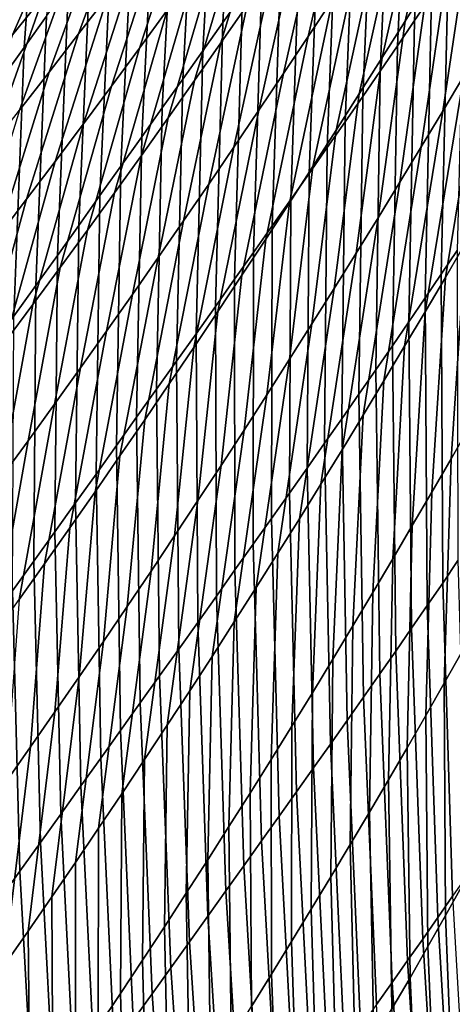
# Model space of a CAD drawing. Header units: metres. Extents: x -240 to 45, y -77 to 27.
# Tile 1044 of 1056: x 37.272 to 38.125, y -18.347 to -16.404. Entities that reach past the tile are written whole.
import ezdxf

# ---------------------------------------------------------------- set-up
doc = ezdxf.new("R2010")
doc.units = ezdxf.units.M
doc.layers.add('solid_102011X2', color=7, linetype='CONTINUOUS')

msp = doc.modelspace()

# ---------------------------------------------------------------- linework, layer by layer
at = {"layer": 'solid_102011X2'}
for points in [[(38.084274, -16.356653, 93.243607), (38.050972, -16.406099, 93.168907), (38.078735, -15.823133, 92.878677), (38.113258, -15.771326, 92.954033)], [(37.711498, -16.354351, 92.114052), (37.672485, -16.409658, 92.037132), (37.703884, -15.861818, 91.718079), (37.744045, -15.804636, 91.79554)], [(37.761932, -15.821743, 147.517899), (37.171986, -16.324429, 147.555222), (37.016361, -16.473301, 143.195724), (37.611919, -15.966032, 143.155411)], [(38.050972, -16.406099, 93.168907), (38.017277, -16.455725, 93.093933), (38.043823, -15.875048, 92.80304), (38.078735, -15.823133, 92.878677)], [(37.672485, -16.409658, 92.037132), (37.633057, -16.465443, 91.960228), (37.663307, -15.919456, 91.640648), (37.703884, -15.861818, 91.718079)], [(37.53162, -15.878931, 160.625671), (36.940811, -16.346224, 160.655563), (36.832352, -16.498625, 156.303131), (37.428837, -16.026979, 156.270508)], [(37.324272, -16.397274, 91.024559), (37.280144, -16.459148, 90.948273), (37.31699, -15.942493, 90.605705), (37.362247, -15.878923, 90.682159)], [(38.017277, -16.455725, 93.093933), (37.983177, -16.505564, 93.018723), (38.008522, -15.927115, 92.727127), (38.043823, -15.875048, 92.80304)], [(37.633057, -16.465443, 91.960228), (37.59322, -16.521704, 91.883347), (37.622318, -15.977551, 91.563271), (37.663307, -15.919456, 91.640648)], [(37.983177, -16.505564, 93.018723), (37.948677, -16.555656, 92.943283), (37.972824, -15.97938, 92.650986), (38.008522, -15.927115, 92.727127)], [(38.124748, -15.997667, 112.558815), (38.032005, -16.407314, 112.183792), (38.07663, -16.33547, 112.11393), (38.170925, -15.924163, 112.490288)], [(37.280144, -16.459148, 90.948273), (37.235638, -16.521517, 90.872215), (37.271347, -16.006552, 90.529526), (37.31699, -15.942493, 90.605705)], [(37.611919, -15.966032, 143.155411), (37.016361, -16.473301, 143.195724), (36.841572, -16.621918, 138.83548), (37.44273, -16.110073, 138.792068)], [(37.59322, -16.521704, 91.883347), (37.552979, -16.578442, 91.806511), (37.580925, -16.036106, 91.485954), (37.622318, -15.977551, 91.563271)], [(37.948677, -16.555656, 92.943283), (37.913769, -16.606043, 92.867653), (37.936729, -16.031883, 92.574646), (37.972824, -15.97938, 92.650986)], [(37.778679, -16.084654, 114.083313), (37.668705, -16.450041, 113.705437), (37.720329, -16.375824, 113.638458), (37.831818, -16.009123, 114.017754)], [(37.92347, -16.077917, 113.370293), (37.840782, -16.437189, 112.969208), (37.888943, -16.364124, 112.900887), (37.973427, -16.003191, 113.303177)], [(38.078247, -16.071104, 112.627304), (37.987045, -16.479105, 112.253624), (38.032005, -16.407314, 112.183792), (38.124748, -15.997667, 112.558815)], [(37.428837, -16.026979, 156.270508), (36.832352, -16.498625, 156.303131), (36.707005, -16.651581, 151.949081), (37.309219, -16.175568, 151.913605)], [(37.552979, -16.578442, 91.806511), (37.512337, -16.635656, 91.729736), (37.539131, -16.095123, 91.40873), (37.580925, -16.036106, 91.485954)], [(37.913769, -16.606043, 92.867653), (37.878452, -16.656755, 92.791855), (37.90023, -16.084669, 92.498123), (37.936729, -16.031883, 92.574646)], [(37.388294, -16.136473, 116.099396), (37.257656, -16.433962, 115.709709), (37.318401, -16.35807, 115.646835), (37.450497, -16.059765, 116.037964)], [(37.498646, -16.129358, 115.458298), (37.387512, -16.432409, 115.058495), (37.44516, -16.357061, 114.994484), (37.558067, -16.052778, 115.395477)], [(37.616081, -16.130102, 114.802475), (37.507992, -16.460421, 114.410889), (37.562805, -16.385525, 114.345398), (37.672398, -16.054152, 114.738464)], [(37.725212, -16.160061, 114.148865), (37.616737, -16.524153, 113.7724), (37.668705, -16.450041, 113.705437), (37.778679, -16.084654, 114.083313)], [(37.873184, -16.152544, 113.437378), (37.792278, -16.510176, 113.037491), (37.840782, -16.437189, 112.969208), (37.92347, -16.077917, 113.370293)], [(37.878452, -16.656755, 92.791855), (37.842724, -16.707838, 92.715912), (37.863323, -16.137781, 92.421463), (37.90023, -16.084669, 92.498123)], [(38.031418, -16.144468, 112.695755), (37.941742, -16.550844, 112.323418), (37.987045, -16.479105, 112.253624), (38.078247, -16.071104, 112.627304)], [(37.512337, -16.635656, 91.729736), (37.471298, -16.693354, 91.653038), (37.496941, -16.154608, 91.331604), (37.539131, -16.095123, 91.40873)], [(37.44273, -16.110073, 138.792068), (36.841572, -16.621918, 138.83548), (36.646839, -16.770014, 134.474701), (37.253567, -16.253611, 134.428101)], [(38.164871, -16.191641, 111.974106), (38.106308, -16.585011, 111.57019), (38.148132, -16.514973, 111.499084), (38.208496, -16.119658, 111.904137)], [(37.23037, -16.215939, 116.777298), (37.13623, -16.441458, 116.345146), (37.199741, -16.365486, 116.283707), (37.295635, -16.139296, 116.717186)], [(37.325768, -16.212994, 116.160828), (37.196571, -16.509684, 115.772575), (37.257656, -16.433962, 115.709709), (37.388294, -16.136473, 116.099396)], [(37.438896, -16.205769, 115.521133), (37.329529, -16.507601, 115.122513), (37.387512, -16.432409, 115.058495), (37.498646, -16.129358, 115.458298)], [(37.559441, -16.205906, 114.866478), (37.452839, -16.535183, 114.476372), (37.507992, -16.460421, 114.410889), (37.616081, -16.130102, 114.802475)], [(37.842724, -16.707838, 92.715912), (37.80658, -16.759325, 92.639854), (37.826, -16.191265, 92.344696), (37.863323, -16.137781, 92.421463)], [(37.984261, -16.217762, 112.764168), (37.896099, -16.62253, 112.393181), (37.941742, -16.550844, 112.323418), (38.031418, -16.144468, 112.695755)], [(37.471298, -16.693354, 91.653038), (37.429867, -16.751532, 91.576431), (37.454353, -16.21456, 91.254608), (37.496941, -16.154608, 91.331604)], [(37.67141, -16.235344, 114.214386), (37.564423, -16.598154, 113.83934), (37.616737, -16.524153, 113.7724), (37.725212, -16.160061, 114.148865)], [(37.822567, -16.227072, 113.504433), (37.743435, -16.58308, 113.105751), (37.792278, -16.510176, 113.037491), (37.873184, -16.152544, 113.437378)], [(37.309219, -16.175568, 151.913605), (36.707005, -16.651581, 151.949081), (36.564003, -16.804821, 147.593674), (37.171986, -16.324429, 147.555222)], [(37.80658, -16.759325, 92.639854), (37.770012, -16.811258, 92.563713), (37.788258, -16.245163, 92.267853), (37.826, -16.191265, 92.344696)], [(38.120918, -16.26358, 112.044037), (38.06414, -16.655024, 111.641273), (38.106308, -16.585011, 111.57019), (38.164871, -16.191641, 111.974106)], [(37.262917, -16.289331, 116.222267), (37.135147, -16.585232, 115.835449), (37.196571, -16.509684, 115.772575), (37.325768, -16.212994, 116.160828)], [(37.378815, -16.282005, 115.583977), (37.271202, -16.582638, 115.186539), (37.329529, -16.507601, 115.122513), (37.438896, -16.205769, 115.521133)], [(37.429867, -16.751532, 91.576431), (37.38805, -16.810194, 91.499939), (37.411381, -16.274984, 91.17775), (37.454353, -16.21456, 91.254608)], [(37.502468, -16.281559, 114.930481), (37.397339, -16.609812, 114.541855), (37.452839, -16.535183, 114.476372), (37.559441, -16.205906, 114.866478)], [(37.936768, -16.290981, 112.832542), (37.850109, -16.694159, 112.462914), (37.896099, -16.62253, 112.393181), (37.984261, -16.217762, 112.764168)], [(37.617275, -16.310499, 114.2799), (37.511761, -16.672045, 113.906265), (37.564423, -16.598154, 113.83934), (37.67141, -16.235344, 114.214386)], [(37.771618, -16.3015, 113.571457), (37.694248, -16.655901, 113.173981), (37.743435, -16.58308, 113.105751), (37.822567, -16.227072, 113.504433)], [(37.770012, -16.811258, 92.563713), (37.733021, -16.863672, 92.487511), (37.750092, -16.299519, 92.190964), (37.788258, -16.245163, 92.267853)], [(38.134766, -16.859879, 93.657173), (38.103489, -16.906561, 93.583771), (38.117176, -16.307346, 93.318016), (38.149685, -16.258139, 93.392105)], [(37.38805, -16.810194, 91.499939), (37.345844, -16.869343, 91.423584), (37.368015, -16.335888, 91.101059), (37.411381, -16.274984, 91.17775)], [(38.07663, -16.33547, 112.11393), (38.021629, -16.725008, 111.712326), (38.06414, -16.655024, 111.641273), (38.120918, -16.26358, 112.044037)], [(37.318401, -16.35807, 115.646835), (37.212532, -16.657515, 115.25058), (37.271202, -16.582638, 115.186539), (37.378815, -16.282005, 115.583977)], [(37.44516, -16.357061, 114.994484), (37.341488, -16.684303, 114.60733), (37.397339, -16.609812, 114.541855), (37.502468, -16.281559, 114.930481)], [(37.733021, -16.863672, 92.487511), (37.69561, -16.916584, 92.41127), (37.711498, -16.354351, 92.114052), (37.750092, -16.299519, 92.190964)], [(37.888943, -16.364124, 112.900887), (37.803772, -16.765728, 112.532623), (37.850109, -16.694159, 112.462914), (37.936768, -16.290981, 112.832542)], [(37.562805, -16.385525, 114.345398), (37.458748, -16.745821, 113.973183), (37.511761, -16.672045, 113.906265), (37.617275, -16.310499, 114.2799)], [(37.720329, -16.375824, 113.638458), (37.644714, -16.728636, 113.242195), (37.694248, -16.655901, 113.173981), (37.771618, -16.3015, 113.571457)], [(38.103489, -16.906561, 93.583771), (38.071812, -16.953424, 93.510094), (38.084274, -16.356653, 93.243607), (38.117176, -16.307346, 93.318016)], [(37.345844, -16.869343, 91.423584), (37.303261, -16.928984, 91.347382), (37.324272, -16.397274, 91.024559), (37.368015, -16.335888, 91.101059)], [(38.032005, -16.407314, 112.183792), (37.978771, -16.794966, 111.783348), (38.021629, -16.725008, 111.712326), (38.07663, -16.33547, 112.11393)], [(37.257656, -16.433962, 115.709709), (37.153519, -16.732235, 115.314621), (37.212532, -16.657515, 115.25058), (37.318401, -16.35807, 115.646835)], [(37.387512, -16.432409, 115.058495), (37.28529, -16.758656, 114.672806), (37.341488, -16.684303, 114.60733), (37.44516, -16.357061, 114.994484)], [(37.69561, -16.916584, 92.41127), (37.65778, -16.969992, 92.334999), (37.672485, -16.409658, 92.037132), (37.711498, -16.354351, 92.114052)], [(38.071812, -16.953424, 93.510094), (38.03973, -17.0005, 93.436142), (38.050972, -16.406099, 93.168907), (38.084274, -16.356653, 93.243607)], [(37.668705, -16.450041, 113.705437), (37.594833, -16.801283, 113.310379), (37.644714, -16.728636, 113.242195), (37.720329, -16.375824, 113.638458)], [(37.840782, -16.437189, 112.969208), (37.757084, -16.837236, 112.60231), (37.803772, -16.765728, 112.532623), (37.888943, -16.364124, 112.900887)], [(38.189621, -16.444912, 111.42794), (38.111599, -16.912697, 111.090752), (38.151302, -16.844641, 111.018456), (38.23077, -16.374828, 111.356766)], [(37.303261, -16.928984, 91.347382), (37.2603, -16.989119, 91.271355), (37.280144, -16.459148, 90.948273), (37.324272, -16.397274, 91.024559)], [(37.507992, -16.460421, 114.410889), (37.40538, -16.819483, 114.040085), (37.458748, -16.745821, 113.973183), (37.562805, -16.385525, 114.345398)], [(37.65778, -16.969992, 92.334999), (37.619534, -17.023895, 92.25872), (37.633057, -16.465443, 91.960228), (37.672485, -16.409658, 92.037132)], [(37.987045, -16.479105, 112.253624), (37.935566, -16.864891, 111.854347), (37.978771, -16.794966, 111.783348), (38.032005, -16.407314, 112.183792)], [(38.03973, -17.0005, 93.436142), (38.007244, -17.047821, 93.361954), (38.017277, -16.455725, 93.093933), (38.050972, -16.406099, 93.168907)], [(37.329529, -16.507601, 115.122513), (37.228737, -16.832867, 114.738289), (37.28529, -16.758656, 114.672806), (37.387512, -16.432409, 115.058495)], [(37.616737, -16.524153, 113.7724), (37.544598, -16.87384, 113.378555), (37.594833, -16.801283, 113.310379), (37.668705, -16.450041, 113.705437)], [(37.792278, -16.510176, 113.037491), (37.710045, -16.908682, 112.671967), (37.757084, -16.837236, 112.60231), (37.840782, -16.437189, 112.969208)], [(38.007244, -17.047821, 93.361954), (37.974354, -17.095421, 93.287529), (37.983177, -16.505564, 93.018723), (38.017277, -16.455725, 93.093933)], [(38.148132, -16.514973, 111.499084), (38.071545, -16.980751, 111.163017), (38.111599, -16.912697, 111.090752), (38.189621, -16.444912, 111.42794)], [(37.2603, -16.989119, 91.271355), (37.216961, -17.049751, 91.195518), (37.235638, -16.521517, 90.872215), (37.280144, -16.459148, 90.948273)], [(37.452839, -16.535183, 114.476372), (37.351658, -16.893028, 114.106979), (37.40538, -16.819483, 114.040085), (37.507992, -16.460421, 114.410889)], [(37.619534, -17.023895, 92.25872), (37.580883, -17.078291, 92.182442), (37.59322, -16.521704, 91.883347), (37.633057, -16.465443, 91.960228)], [(37.941742, -16.550844, 112.323418), (37.89201, -16.934782, 111.925316), (37.935566, -16.864891, 111.854347), (37.987045, -16.479105, 112.253624)], [(37.271202, -16.582638, 115.186539), (37.171825, -16.906937, 114.80378), (37.228737, -16.832867, 114.738289), (37.329529, -16.507601, 115.122513)], [(37.743435, -16.58308, 113.105751), (37.662651, -16.980064, 112.7416), (37.710045, -16.908682, 112.671967), (37.792278, -16.510176, 113.037491)], [(37.974354, -17.095421, 93.287529), (37.941059, -17.143332, 93.212906), (37.948677, -16.555656, 92.943283), (37.983177, -16.505564, 93.018723)], [(37.564423, -16.598154, 113.83934), (37.494007, -16.946306, 113.446701), (37.544598, -16.87384, 113.378555), (37.616737, -16.524153, 113.7724)], [(37.580883, -17.078291, 92.182442), (37.541828, -17.133181, 92.106186), (37.552979, -16.578442, 91.806511), (37.59322, -16.521704, 91.883347)], [(38.106308, -16.585011, 111.57019), (38.031139, -17.0488, 111.235268), (38.071545, -16.980751, 111.163017), (38.148132, -16.514973, 111.499084)], [(37.397339, -16.609812, 114.541855), (37.297573, -16.966454, 114.173866), (37.351658, -16.893028, 114.106979), (37.452839, -16.535183, 114.476372)], [(37.896099, -16.62253, 112.393181), (37.848103, -17.004641, 111.996269), (37.89201, -16.934782, 111.925316), (37.941742, -16.550844, 112.323418)], [(37.941059, -17.143332, 93.212906), (37.907352, -17.191586, 93.138092), (37.913769, -16.606043, 92.867653), (37.948677, -16.555656, 92.943283)], [(37.541828, -17.133181, 92.106186), (37.502377, -17.188564, 92.029961), (37.512337, -16.635656, 91.729736), (37.552979, -16.578442, 91.806511)], [(37.694248, -16.655901, 113.173981), (37.614902, -17.05138, 112.811211), (37.662651, -16.980064, 112.7416), (37.743435, -16.58308, 113.105751)], [(38.06414, -16.655024, 111.641273), (37.990379, -17.116842, 111.307495), (38.031139, -17.0488, 111.235268), (38.106308, -16.585011, 111.57019)], [(37.341488, -16.684303, 114.60733), (37.24313, -17.039759, 114.240746), (37.297573, -16.966454, 114.173866), (37.397339, -16.609812, 114.541855)], [(37.511761, -16.672045, 113.906265), (37.443058, -17.018681, 113.514839), (37.494007, -16.946306, 113.446701), (37.564423, -16.598154, 113.83934)], [(37.907352, -17.191586, 93.138092), (37.873238, -17.240215, 93.063118), (37.878452, -16.656755, 92.791855), (37.913769, -16.606043, 92.867653)], [(37.850109, -16.694159, 112.462914), (37.803841, -17.074459, 112.067192), (37.848103, -17.004641, 111.996269), (37.896099, -16.62253, 112.393181)], [(37.502377, -17.188564, 92.029961), (37.462528, -17.244438, 91.953781), (37.471298, -16.693354, 91.653038), (37.512337, -16.635656, 91.729736)], [(37.644714, -16.728636, 113.242195), (37.566792, -17.122625, 112.880798), (37.614902, -17.05138, 112.811211), (37.694248, -16.655901, 113.173981)], [(37.873238, -17.240215, 93.063118), (37.838707, -17.289251, 92.987999), (37.842724, -16.707838, 92.715912), (37.878452, -16.656755, 92.791855)], [(38.021629, -16.725008, 111.712326), (37.949265, -17.184875, 111.3797), (37.990379, -17.116842, 111.307495), (38.06414, -16.655024, 111.641273)], [(37.28529, -16.758656, 114.672806), (37.18832, -17.11294, 114.307632), (37.24313, -17.039759, 114.240746), (37.341488, -16.684303, 114.60733)], [(37.458748, -16.745821, 113.973183), (37.39175, -17.090958, 113.582962), (37.443058, -17.018681, 113.514839), (37.511761, -16.672045, 113.906265)], [(37.462528, -17.244438, 91.953781), (37.422291, -17.300808, 91.877678), (37.429867, -16.751532, 91.576431), (37.471298, -16.693354, 91.653038)], [(37.803772, -16.765728, 112.532623), (37.75922, -17.144239, 112.138092), (37.803841, -17.074459, 112.067192), (37.850109, -16.694159, 112.462914)], [(37.838707, -17.289251, 92.987999), (37.803764, -17.338728, 92.912758), (37.80658, -16.759325, 92.639854), (37.842724, -16.707838, 92.715912)], [(37.978771, -16.794966, 111.783348), (37.907795, -17.252897, 111.451897), (37.949265, -17.184875, 111.3797), (38.021629, -16.725008, 111.712326)], [(37.40538, -16.819483, 114.040085), (37.340076, -17.163136, 113.65107), (37.39175, -17.090958, 113.582962), (37.458748, -16.745821, 113.973183)], [(37.594833, -16.801283, 113.310379), (37.518318, -17.193802, 112.950378), (37.566792, -17.122625, 112.880798), (37.644714, -16.728636, 113.242195)], [(37.228737, -16.832867, 114.738289), (37.133144, -17.185997, 114.374512), (37.18832, -17.11294, 114.307632), (37.28529, -16.758656, 114.672806)], [(37.422291, -17.300808, 91.877678), (37.381664, -17.357672, 91.801651), (37.38805, -16.810194, 91.499939), (37.429867, -16.751532, 91.576431)], [(37.757084, -16.837236, 112.60231), (37.714241, -17.213978, 112.208977), (37.75922, -17.144239, 112.138092), (37.803772, -16.765728, 112.532623)], [(37.803764, -17.338728, 92.912758), (37.768398, -17.388678, 92.837418), (37.770012, -16.811258, 92.563713), (37.80658, -16.759325, 92.639854)], [(38.160397, -17.204811, 110.558304), (38.190662, -16.776587, 110.946144), (38.151302, -16.844641, 111.018456), (38.122746, -17.270687, 110.631653)], [(37.544598, -16.87384, 113.378555), (37.469482, -17.264904, 113.019928), (37.518318, -17.193802, 112.950378), (37.594833, -16.801283, 113.310379)], [(37.935566, -16.864891, 111.854347), (37.865963, -17.320908, 111.524063), (37.907795, -17.252897, 111.451897), (37.978771, -16.794966, 111.783348)], [(37.351658, -16.893028, 114.106979), (37.288036, -17.235216, 113.719177), (37.340076, -17.163136, 113.65107), (37.40538, -16.819483, 114.040085)], [(37.381664, -17.357672, 91.801651), (37.340652, -17.41503, 91.725723), (37.345844, -16.869343, 91.423584), (37.38805, -16.810194, 91.499939)], [(37.768398, -17.388678, 92.837418), (37.732616, -17.439131, 92.762009), (37.733021, -16.863672, 92.487511), (37.770012, -16.811258, 92.563713)], [(37.710045, -16.908682, 112.671967), (37.6689, -17.283672, 112.279839), (37.714241, -17.213978, 112.208977), (37.757084, -16.837236, 112.60231)], [(38.122746, -17.270687, 110.631653), (38.151302, -16.844641, 111.018456), (38.111599, -16.912697, 111.090752), (38.084736, -17.336586, 110.704979)], [(37.732616, -17.439131, 92.762009), (37.696415, -17.490103, 92.686539), (37.69561, -16.916584, 92.41127), (37.733021, -16.863672, 92.487511)], [(38.136433, -17.471764, 93.898338), (38.106365, -17.515917, 93.825745), (38.103489, -16.906561, 93.583771), (38.134766, -16.859879, 93.657173)], [(37.340652, -17.41503, 91.725723), (37.299263, -17.472885, 91.649918), (37.303261, -16.928984, 91.347382), (37.345844, -16.869343, 91.423584)], [(37.494007, -16.946306, 113.446701), (37.420277, -17.335934, 113.08947), (37.469482, -17.264904, 113.019928), (37.544598, -16.87384, 113.378555)], [(37.89201, -16.934782, 111.925316), (37.823765, -17.388901, 111.596222), (37.865963, -17.320908, 111.524063), (37.935566, -16.864891, 111.854347)], [(37.297573, -16.966454, 114.173866), (37.23563, -17.307194, 113.787262), (37.288036, -17.235216, 113.719177), (37.351658, -16.893028, 114.106979)], [(37.662651, -16.980064, 112.7416), (37.623192, -17.353321, 112.350677), (37.6689, -17.283672, 112.279839), (37.710045, -16.908682, 112.671967)], [(37.696415, -17.490103, 92.686539), (37.659798, -17.541588, 92.611015), (37.65778, -16.969992, 92.334999), (37.69561, -16.916584, 92.41127)], [(38.084736, -17.336586, 110.704979), (38.111599, -16.912697, 111.090752), (38.071545, -16.980751, 111.163017), (38.046368, -17.402506, 110.778305)], [(38.106365, -17.515917, 93.825745), (38.075897, -17.560329, 93.752892), (38.071812, -16.953424, 93.510094), (38.103489, -16.906561, 93.583771)], [(37.299263, -17.472885, 91.649918), (37.2575, -17.531239, 91.574242), (37.2603, -16.989119, 91.271355), (37.303261, -16.928984, 91.347382)], [(37.848103, -17.004641, 111.996269), (37.781208, -17.456877, 111.668358), (37.823765, -17.388901, 111.596222), (37.89201, -16.934782, 111.925316)], [(37.443058, -17.018681, 113.514839), (37.370705, -17.406883, 113.158997), (37.420277, -17.335934, 113.08947), (37.494007, -16.946306, 113.446701)], [(38.075897, -17.560329, 93.752892), (38.045025, -17.605028, 93.679802), (38.03973, -17.0005, 93.436142), (38.071812, -16.953424, 93.510094)], [(37.24313, -17.039759, 114.240746), (37.18285, -17.379068, 113.855354), (37.23563, -17.307194, 113.787262), (37.297573, -16.966454, 114.173866)], [(37.614902, -17.05138, 112.811211), (37.577122, -17.422922, 112.421501), (37.623192, -17.353321, 112.350677), (37.662651, -16.980064, 112.7416)], [(37.659798, -17.541588, 92.611015), (37.622772, -17.593586, 92.535461), (37.619534, -17.023895, 92.25872), (37.65778, -16.969992, 92.334999)], [(38.046368, -17.402506, 110.778305), (38.071545, -16.980751, 111.163017), (38.031139, -17.0488, 111.235268), (38.007641, -17.468439, 110.851608)], [(37.39175, -17.090958, 113.582962), (37.320755, -17.477755, 113.228508), (37.370705, -17.406883, 113.158997), (37.443058, -17.018681, 113.514839)], [(37.803841, -17.074459, 112.067192), (37.738281, -17.524834, 111.740486), (37.781208, -17.456877, 111.668358), (37.848103, -17.004641, 111.996269)], [(38.045025, -17.605028, 93.679802), (38.013748, -17.650042, 93.606491), (38.007244, -17.047821, 93.361954), (38.03973, -17.0005, 93.436142)], [(37.622772, -17.593586, 92.535461), (37.585342, -17.646093, 92.459892), (37.580883, -17.078291, 92.182442), (37.619534, -17.023895, 92.25872)], [(37.566792, -17.122625, 112.880798), (37.530682, -17.492472, 112.49231), (37.577122, -17.422922, 112.421501), (37.614902, -17.05138, 112.811211)], [(38.007641, -17.468439, 110.851608), (38.031139, -17.0488, 111.235268), (37.990379, -17.116842, 111.307495), (37.968552, -17.534388, 110.924911)], [(38.013748, -17.650042, 93.606491), (37.982067, -17.695395, 93.532974), (37.974354, -17.095421, 93.287529), (38.007244, -17.047821, 93.361954)], [(37.75922, -17.144239, 112.138092), (37.694984, -17.59277, 111.812592), (37.738281, -17.524834, 111.740486), (37.803841, -17.074459, 112.067192)], [(37.340076, -17.163136, 113.65107), (37.270432, -17.548546, 113.298004), (37.320755, -17.477755, 113.228508), (37.39175, -17.090958, 113.582962)], [(37.585342, -17.646093, 92.459892), (37.547508, -17.69911, 92.384315), (37.541828, -17.133181, 92.106186), (37.580883, -17.078291, 92.182442)], [(37.982067, -17.695395, 93.532974), (37.949982, -17.741116, 93.459259), (37.941059, -17.143332, 93.212906), (37.974354, -17.095421, 93.287529)], [(37.968552, -17.534388, 110.924911), (37.990379, -17.116842, 111.307495), (37.949265, -17.184875, 111.3797), (37.929096, -17.600346, 110.998199)], [(37.518318, -17.193802, 112.950378), (37.483868, -17.561972, 112.563103), (37.530682, -17.492472, 112.49231), (37.566792, -17.122625, 112.880798)], [(37.547508, -17.69911, 92.384315), (37.509277, -17.75263, 92.308739), (37.502377, -17.188564, 92.029961), (37.541828, -17.133181, 92.106186)], [(37.714241, -17.213978, 112.208977), (37.651321, -17.660681, 111.884682), (37.694984, -17.59277, 111.812592), (37.75922, -17.144239, 112.138092)], [(37.949982, -17.741116, 93.459259), (37.917492, -17.78723, 93.385368), (37.907352, -17.191586, 93.138092), (37.941059, -17.143332, 93.212906)], [(37.288036, -17.235216, 113.719177), (37.219727, -17.619253, 113.367493), (37.270432, -17.548546, 113.298004), (37.340076, -17.163136, 113.65107)], [(37.469482, -17.264904, 113.019928), (37.436684, -17.631414, 112.633873), (37.483868, -17.561972, 112.563103), (37.518318, -17.193802, 112.950378)], [(37.509277, -17.75263, 92.308739), (37.470654, -17.806656, 92.233192), (37.462528, -17.244438, 91.953781), (37.502377, -17.188564, 92.029961)], [(37.917492, -17.78723, 93.385368), (37.88459, -17.833763, 93.311317), (37.873238, -17.240215, 93.063118), (37.907352, -17.191586, 93.138092)], [(37.929096, -17.600346, 110.998199), (37.949265, -17.184875, 111.3797), (37.907795, -17.252897, 111.451897), (37.889275, -17.666315, 111.07148)], [(37.6689, -17.283672, 112.279839), (37.607281, -17.728565, 111.956764), (37.651321, -17.660681, 111.884682), (37.714241, -17.213978, 112.208977)], [(38.145496, -17.649891, 110.185181), (38.160397, -17.204811, 110.558304), (38.122746, -17.270687, 110.631653), (38.109478, -17.713482, 110.259491)], [(37.23563, -17.307194, 113.787262), (37.168644, -17.689877, 113.436974), (37.219727, -17.619253, 113.367493), (37.288036, -17.235216, 113.719177)], [(37.470654, -17.806656, 92.233192), (37.431641, -17.861185, 92.157677), (37.422291, -17.300808, 91.877678), (37.462528, -17.244438, 91.953781)], [(37.88459, -17.833763, 93.311317), (37.85128, -17.880743, 93.237122), (37.838707, -17.289251, 92.987999), (37.873238, -17.240215, 93.063118)], [(37.889275, -17.666315, 111.07148), (37.907795, -17.252897, 111.451897), (37.865963, -17.320908, 111.524063), (37.849083, -17.73229, 111.144753)], [(37.420277, -17.335934, 113.08947), (37.389122, -17.700802, 112.704636), (37.436684, -17.631414, 112.633873), (37.469482, -17.264904, 113.019928)], [(38.109478, -17.713482, 110.259491), (38.122746, -17.270687, 110.631653), (38.084736, -17.336586, 110.704979), (38.073093, -17.777119, 110.333794)], [(37.623192, -17.353321, 112.350677), (37.562862, -17.796421, 112.028824), (37.607281, -17.728565, 111.956764), (37.6689, -17.283672, 112.279839)], [(37.85128, -17.880743, 93.237122), (37.817562, -17.928198, 93.162804), (37.803764, -17.338728, 92.912758), (37.838707, -17.289251, 92.987999)], [(37.431641, -17.861185, 92.157677), (37.392239, -17.916218, 92.082207), (37.381664, -17.357672, 91.801651), (37.422291, -17.300808, 91.877678)], [(37.849083, -17.73229, 111.144753), (37.865963, -17.320908, 111.524063), (37.823765, -17.388901, 111.596222), (37.808521, -17.798271, 111.218018)], [(37.370705, -17.406883, 113.158997), (37.341179, -17.770132, 112.775383), (37.389122, -17.700802, 112.704636), (37.420277, -17.335934, 113.08947)], [(37.817562, -17.928198, 93.162804), (37.783428, -17.976152, 93.088371), (37.768398, -17.388678, 92.837418), (37.803764, -17.338728, 92.912758)], [(38.073093, -17.777119, 110.333794), (38.084736, -17.336586, 110.704979), (38.046368, -17.402506, 110.778305), (38.036346, -17.840796, 110.408096)], [(37.392239, -17.916218, 92.082207), (37.352455, -17.97175, 92.006805), (37.340652, -17.41503, 91.725723), (37.381664, -17.357672, 91.801651)], [(37.577122, -17.422922, 112.421501), (37.51807, -17.864246, 112.100876), (37.562862, -17.796421, 112.028824), (37.623192, -17.353321, 112.350677)], [(37.783428, -17.976152, 93.088371), (37.748878, -18.024632, 93.013855), (37.732616, -17.439131, 92.762009), (37.768398, -17.388678, 92.837418)], [(37.808521, -17.798271, 111.218018), (37.823765, -17.388901, 111.596222), (37.781208, -17.456877, 111.668358), (37.767586, -17.864254, 111.291275)], [(37.320755, -17.477755, 113.228508), (37.292854, -17.839401, 112.846115), (37.341179, -17.770132, 112.775383), (37.370705, -17.406883, 113.158997)], [(38.036346, -17.840796, 110.408096), (38.046368, -17.402506, 110.778305), (38.007641, -17.468439, 110.851608), (37.999226, -17.90451, 110.482399)], [(37.352455, -17.97175, 92.006805), (37.31229, -18.027786, 91.931488), (37.299263, -17.472885, 91.649918), (37.340652, -17.41503, 91.725723)], [(37.530682, -17.492472, 112.49231), (37.472897, -17.932037, 112.17292), (37.51807, -17.864246, 112.100876), (37.577122, -17.422922, 112.421501)], [(37.748878, -18.024632, 93.013855), (37.713913, -18.073647, 92.939255), (37.696415, -17.490103, 92.686539), (37.732616, -17.439131, 92.762009)], [(37.767586, -17.864254, 111.291275), (37.781208, -17.456877, 111.668358), (37.738281, -17.524834, 111.740486), (37.726273, -17.930237, 111.364517)], [(37.270432, -17.548546, 113.298004), (37.244144, -17.908606, 112.91684), (37.292854, -17.839401, 112.846115), (37.320755, -17.477755, 113.228508)], [(37.31229, -18.027786, 91.931488), (37.271748, -18.084322, 91.85627), (37.2575, -17.531239, 91.574242), (37.299263, -17.472885, 91.649918)], [(37.999226, -17.90451, 110.482399), (38.007641, -17.468439, 110.851608), (37.968552, -17.534388, 110.924911), (37.961735, -17.96826, 110.556702)], [(38.154686, -18.092455, 94.115089), (38.125801, -18.134075, 94.043396), (38.106365, -17.515917, 93.825745), (38.136433, -17.471764, 93.898338)], [(37.483868, -17.561972, 112.563103), (37.427341, -17.999794, 112.244942), (37.472897, -17.932037, 112.17292), (37.530682, -17.492472, 112.49231)], [(37.713913, -18.073647, 92.939255), (37.678539, -18.123194, 92.864586), (37.659798, -17.541588, 92.611015), (37.696415, -17.490103, 92.686539)], [(37.726273, -17.930237, 111.364517), (37.738281, -17.524834, 111.740486), (37.694984, -17.59277, 111.812592), (37.684582, -17.996218, 111.437759)], [(38.125801, -18.134075, 94.043396), (38.096523, -18.176037, 93.971481), (38.075897, -17.560329, 93.752892), (38.106365, -17.515917, 93.825745)], [(37.271748, -18.084322, 91.85627), (37.230835, -18.141359, 91.781158), (37.215359, -17.590094, 91.498726), (37.2575, -17.531239, 91.574242)], [(37.678539, -18.123194, 92.864586), (37.642761, -18.173269, 92.789856), (37.622772, -17.593586, 92.535461), (37.659798, -17.541588, 92.611015)], [(37.961735, -17.96826, 110.556702), (37.968552, -17.534388, 110.924911), (37.929096, -17.600346, 110.998199), (37.923874, -18.03204, 110.631012)], [(37.436684, -17.631414, 112.633873), (37.381397, -18.067514, 112.316956), (37.427341, -17.999794, 112.244942), (37.483868, -17.561972, 112.563103)], [(38.096523, -18.176037, 93.971481), (38.066849, -18.218357, 93.899353), (38.045025, -17.605028, 93.679802), (38.075897, -17.560329, 93.752892)], [(37.642761, -18.173269, 92.789856), (37.606579, -18.223867, 92.715088), (37.585342, -17.646093, 92.459892), (37.622772, -17.593586, 92.535461)], [(37.684582, -17.996218, 111.437759), (37.694984, -17.59277, 111.812592), (37.651321, -17.660681, 111.884682), (37.642513, -18.062195, 111.510986)], [(37.923874, -18.03204, 110.631012), (37.929096, -17.600346, 110.998199), (37.889275, -17.666315, 111.07148), (37.885635, -18.09585, 110.705315)], [(38.066849, -18.218357, 93.899353), (38.036774, -18.261061, 93.827026), (38.013748, -17.650042, 93.606491), (38.045025, -17.605028, 93.679802)], [(37.389122, -17.700802, 112.704636), (37.335068, -18.135195, 112.388962), (37.381397, -18.067514, 112.316956), (37.436684, -17.631414, 112.633873)], [(37.606579, -18.223867, 92.715088), (37.57, -18.274986, 92.640289), (37.547508, -17.69911, 92.384315), (37.585342, -17.646093, 92.459892)], [(37.642513, -18.062195, 111.510986), (37.651321, -17.660681, 111.884682), (37.607281, -17.728565, 111.956764), (37.60006, -18.128164, 111.584213)], [(38.036774, -18.261061, 93.827026), (38.006306, -18.304167, 93.754509), (37.982067, -17.695395, 93.532974), (38.013748, -17.650042, 93.606491)], [(38.146324, -18.110956, 109.827621), (38.145496, -17.649891, 110.185181), (38.109478, -17.713482, 110.259491), (38.111866, -18.172161, 109.902809)], [(37.885635, -18.09585, 110.705315), (37.889275, -17.666315, 111.07148), (37.849083, -17.73229, 111.144753), (37.847015, -18.159689, 110.779625)], [(37.57, -18.274986, 92.640289), (37.533024, -18.326622, 92.565468), (37.509277, -17.75263, 92.308739), (37.547508, -17.69911, 92.384315)], [(38.006306, -18.304167, 93.754509), (37.975437, -18.347694, 93.681808), (37.949982, -17.741116, 93.459259), (37.982067, -17.695395, 93.532974)], [(37.341179, -17.770132, 112.775383), (37.288345, -18.202833, 112.460953), (37.335068, -18.135195, 112.388962), (37.389122, -17.700802, 112.704636)], [(38.111866, -18.172161, 109.902809), (38.109478, -17.713482, 110.259491), (38.073093, -17.777119, 110.333794), (38.077034, -18.233435, 109.978012)], [(37.60006, -18.128164, 111.584213), (37.607281, -17.728565, 111.956764), (37.562862, -17.796421, 112.028824), (37.557224, -18.194126, 111.657425)], [(37.847015, -18.159689, 110.779625), (37.849083, -17.73229, 111.144753), (37.808521, -17.798271, 111.218018), (37.808022, -18.223551, 110.853935)], [(37.533024, -18.326622, 92.565468), (37.495651, -18.378773, 92.490639), (37.470654, -17.806656, 92.233192), (37.509277, -17.75263, 92.308739)], [(37.975437, -18.347694, 93.681808), (37.944164, -18.391666, 93.60894), (37.917492, -17.78723, 93.385368), (37.949982, -17.741116, 93.459259)], [(37.292854, -17.839401, 112.846115), (37.241234, -18.270428, 112.532936), (37.288345, -18.202833, 112.460953), (37.341179, -17.770132, 112.775383)], [(38.077034, -18.233435, 109.978012), (38.073093, -17.777119, 110.333794), (38.036346, -17.840796, 110.408096), (38.041824, -18.294769, 110.053223)], [(37.557224, -18.194126, 111.657425), (37.562862, -17.796421, 112.028824), (37.51807, -17.864246, 112.100876), (37.514, -18.260075, 111.730629)], [(37.944164, -18.391666, 93.60894), (37.912495, -18.4361, 93.535919), (37.88459, -17.833763, 93.311317), (37.917492, -17.78723, 93.385368)], [(37.495651, -18.378773, 92.490639), (37.457893, -18.431435, 92.415817), (37.431641, -17.861185, 92.157677), (37.470654, -17.806656, 92.233192)], [(37.808022, -18.223551, 110.853935), (37.808521, -17.798271, 111.218018), (37.767586, -17.864254, 111.291275), (37.768642, -18.287436, 110.928246)], [(37.912495, -18.4361, 93.535919), (37.880421, -18.48102, 93.462746), (37.85128, -17.880743, 93.237122), (37.88459, -17.833763, 93.311317)], [(37.244144, -17.908606, 112.91684), (37.193722, -18.337976, 112.604912), (37.241234, -18.270428, 112.532936), (37.292854, -17.839401, 112.846115)], [(38.041824, -18.294769, 110.053223), (38.036346, -17.840796, 110.408096), (37.999226, -17.90451, 110.482399), (38.006241, -18.356163, 110.128448)], [(37.457893, -18.431435, 92.415817), (37.419746, -18.484606, 92.341003), (37.392239, -17.916218, 92.082207), (37.431641, -17.861185, 92.157677)], [(37.514, -18.260075, 111.730629), (37.51807, -17.864246, 112.100876), (37.472897, -17.932037, 112.17292), (37.470387, -18.32601, 111.803833)], [(37.768642, -18.287436, 110.928246), (37.767586, -17.864254, 111.291275), (37.726273, -17.930237, 111.364517), (37.728878, -18.351341, 111.002556)], [(37.880421, -18.48102, 93.462746), (37.847942, -18.526445, 93.38945), (37.817562, -17.928198, 93.162804), (37.85128, -17.880743, 93.237122)], [(38.006241, -18.356163, 110.128448), (37.999226, -17.90451, 110.482399), (37.961735, -17.96826, 110.556702), (37.97028, -18.417612, 110.20369)], [(37.419746, -18.484606, 92.341003), (37.381218, -18.538284, 92.266228), (37.352455, -17.97175, 92.006805), (37.392239, -17.916218, 92.082207)], [(37.470387, -18.32601, 111.803833), (37.472897, -17.932037, 112.17292), (37.427341, -17.999794, 112.244942), (37.426384, -18.39193, 111.877022)], [(37.728878, -18.351341, 111.002556), (37.726273, -17.930237, 111.364517), (37.684582, -17.996218, 111.437759), (37.688728, -18.415266, 111.076866)], [(37.847942, -18.526445, 93.38945), (37.81506, -18.572395, 93.316025), (37.783428, -17.976152, 93.088371), (37.817562, -17.928198, 93.162804)], [(37.381218, -18.538284, 92.266228), (37.342308, -18.592466, 92.191498), (37.31229, -18.027786, 91.931488), (37.352455, -17.97175, 92.006805)], [(37.97028, -18.417612, 110.20369), (37.961735, -17.96826, 110.556702), (37.923874, -18.03204, 110.631012), (37.933933, -18.479115, 110.278938)], [(37.81506, -18.572395, 93.316025), (37.781765, -18.618891, 93.242493), (37.748878, -18.024632, 93.013855), (37.783428, -17.976152, 93.088371)], [(37.426384, -18.39193, 111.877022), (37.427341, -17.999794, 112.244942), (37.381397, -18.067514, 112.316956), (37.381989, -18.45783, 111.950211)], [(37.688728, -18.415266, 111.076866), (37.684582, -17.996218, 111.437759), (37.642513, -18.062195, 111.510986), (37.64819, -18.479204, 111.151176)], [(37.342308, -18.592466, 92.191498), (37.303017, -18.647152, 92.116821), (37.271748, -18.084322, 91.85627), (37.31229, -18.027786, 91.931488)], [(37.781765, -18.618891, 93.242493), (37.748066, -18.665939, 93.168861), (37.713913, -18.073647, 92.939255), (37.748878, -18.024632, 93.013855)], [(37.933933, -18.479115, 110.278938), (37.923874, -18.03204, 110.631012), (37.885635, -18.09585, 110.705315), (37.897205, -18.540667, 110.354202)], [(37.381989, -18.45783, 111.950211), (37.381397, -18.067514, 112.316956), (37.335068, -18.135195, 112.388962), (37.337193, -18.523712, 112.023384)], [(37.64819, -18.479204, 111.151176), (37.642513, -18.062195, 111.510986), (37.60006, -18.128164, 111.584213), (37.607262, -18.543158, 111.225487)], [(37.303017, -18.647152, 92.116821), (37.263351, -18.702339, 92.042213), (37.230835, -18.141359, 91.781158), (37.271748, -18.084322, 91.85627)], [(37.748066, -18.665939, 93.168861), (37.713963, -18.713533, 93.095139), (37.678539, -18.123194, 92.864586), (37.713913, -18.073647, 92.939255)], [(37.897205, -18.540667, 110.354202), (37.885635, -18.09585, 110.705315), (37.847015, -18.159689, 110.779625), (37.860092, -18.602266, 110.429482)], [(37.713963, -18.713533, 93.095139), (37.679459, -18.761669, 93.021347), (37.642761, -18.173269, 92.789856), (37.678539, -18.123194, 92.864586)], [(38.163219, -18.587093, 109.486427), (38.146324, -18.110956, 109.827621), (38.111866, -18.172161, 109.902809), (38.130238, -18.645817, 109.562424)], [(37.337193, -18.523712, 112.023384), (37.335068, -18.135195, 112.388962), (37.288345, -18.202833, 112.460953), (37.292, -18.589571, 112.09655)], [(37.607262, -18.543158, 111.225487), (37.60006, -18.128164, 111.584213), (37.557224, -18.194126, 111.657425), (37.565941, -18.607119, 111.299797)], [(38.161758, -18.759682, 94.236259), (38.133644, -18.799196, 94.165382), (38.096523, -18.176037, 93.971481), (38.125801, -18.134075, 94.043396)], [(37.860092, -18.602266, 110.429482), (37.847015, -18.159689, 110.779625), (37.808022, -18.223551, 110.853935), (37.82259, -18.663912, 110.504768)], [(37.679459, -18.761669, 93.021347), (37.644554, -18.810341, 92.947479), (37.606579, -18.223867, 92.715088), (37.642761, -18.173269, 92.789856)], [(38.133644, -18.799196, 94.165382), (38.105152, -18.839144, 94.094315), (38.066849, -18.218357, 93.899353), (38.096523, -18.176037, 93.971481)], [(38.130238, -18.645817, 109.562424), (38.111866, -18.172161, 109.902809), (38.077034, -18.233435, 109.978012), (38.096878, -18.704628, 109.638443)], [(37.292, -18.589571, 112.09655), (37.288345, -18.202833, 112.460953), (37.241234, -18.270428, 112.532936), (37.246407, -18.655403, 112.169716)], [(37.565941, -18.607119, 111.299797), (37.557224, -18.194126, 111.657425), (37.514, -18.260075, 111.730629), (37.524223, -18.671091, 111.374107)], [(37.644554, -18.810341, 92.947479), (37.609257, -18.859545, 92.87355), (37.57, -18.274986, 92.640289), (37.606579, -18.223867, 92.715088)], [(37.82259, -18.663912, 110.504768), (37.808022, -18.223551, 110.853935), (37.768642, -18.287436, 110.928246), (37.784695, -18.725601, 110.58007)], [(38.105152, -18.839144, 94.094315), (38.076275, -18.879541, 94.023071), (38.036774, -18.261061, 93.827026), (38.066849, -18.218357, 93.899353)], [(38.096878, -18.704628, 109.638443), (38.077034, -18.233435, 109.978012), (38.041824, -18.294769, 110.053223), (38.063133, -18.763523, 109.714493)], [(37.524223, -18.671091, 111.374107), (37.514, -18.260075, 111.730629), (37.470387, -18.32601, 111.803833), (37.482109, -18.735067, 111.44841)], [(38.076275, -18.879541, 94.023071), (38.047009, -18.920403, 93.951653), (38.006306, -18.304167, 93.754509), (38.036774, -18.261061, 93.827026)], [(37.609257, -18.859545, 92.87355), (37.573559, -18.909277, 92.799576), (37.533024, -18.326622, 92.565468), (37.57, -18.274986, 92.640289)], [(37.784695, -18.725601, 110.58007), (37.768642, -18.287436, 110.928246), (37.728878, -18.351341, 111.002556), (37.74641, -18.787329, 110.65538)], [(38.063133, -18.763523, 109.714493), (38.041824, -18.294769, 110.053223), (38.006241, -18.356163, 110.128448), (38.029003, -18.8225, 109.790565)], [(38.047009, -18.920403, 93.951653), (38.017357, -18.96174, 93.880066), (37.975437, -18.347694, 93.681808), (38.006306, -18.304167, 93.754509)], [(37.482109, -18.735067, 111.44841), (37.470387, -18.32601, 111.803833), (37.426384, -18.39193, 111.877022), (37.439598, -18.799047, 111.52272)], [(37.573559, -18.909277, 92.799576), (37.537476, -18.959532, 92.725571), (37.495651, -18.378773, 92.490639), (37.533024, -18.326622, 92.565468)]]:
    msp.add_3dface(points, dxfattribs=at)

doc.saveas('drawing.dxf')
